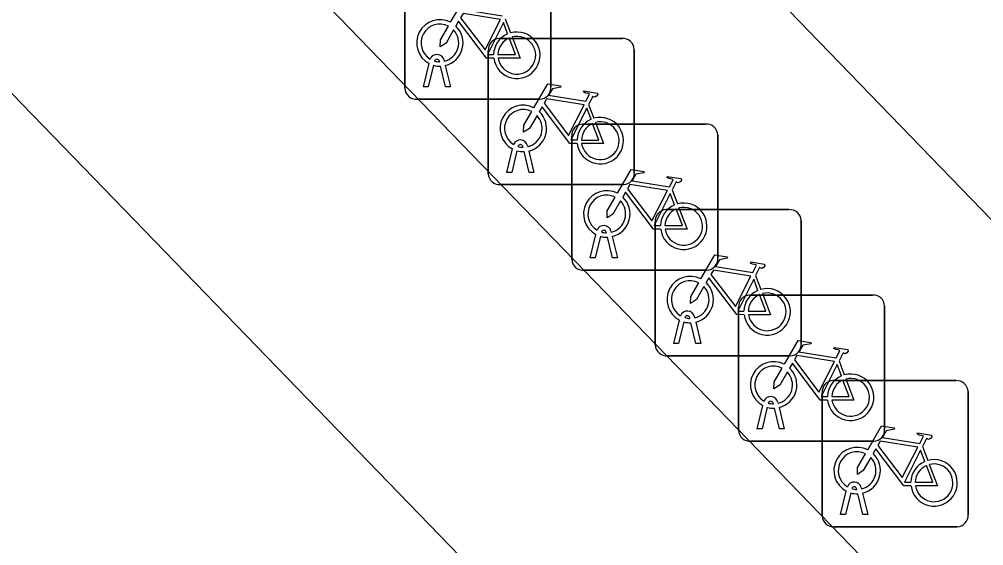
# Model space of a CAD drawing. Extents: x 161087 to 161922, y 382574 to 383873.
# Drawn here: x 161238.33 to 161244.93, y 383147.92 to 383151.52 of the extents above; entities that cross this region are included whole.
import ezdxf

# ---------------------------------------------------------------- set-up
doc = ezdxf.new("R2010")
doc.units = 0
for name, color, linetype in [('IMGEO_Berm_open', 7, 'Continuous'), ('IMGEO_Fietsenrek', 7, 'Continuous'), ('IMGEO_Fietspad_gesloten', 7, 'Continuous'), ('IMGEO_Rijbaan_lokaal_gesloten', 7, 'Continuous')]:
    doc.layers.add(name, color=color, linetype=linetype)

msp = doc.modelspace()

# ---------------------------------------------------------------- linework, layer by layer
at = {"layer": 'IMGEO_Berm_open'}
msp.add_lwpolyline([(161238.837, 383153.269), (161246.469, 383145.394), (161245.035, 383144.043)], dxfattribs=at)
at = {"layer": 'IMGEO_Fietsenrek'}
for p, q in [((161240.9675, 383151.0489), (161240.9675, 383151.8898)), ((161240.9675, 383151.8898), (161240.9675, 383151.0489)), ((161241.9665, 383151.8991), (161241.9665, 383151.0582)), ((161241.9665, 383151.0582), (161241.9665, 383151.8991)), ((161241.6542, 383151.5232), (161241.6905, 383151.428)), ((161241.6129, 383151.3895), (161242.4538, 383151.3895)), ((161242.4538, 383151.3895), (161241.6129, 383151.3895)), ((161241.5385, 383150.4649), (161241.5385, 383151.3058)), ((161241.5385, 383151.3058), (161241.5385, 383150.4649)), ((161242.5375, 383151.3151), (161242.5375, 383150.4742)), ((161242.5375, 383150.4742), (161242.5375, 383151.3151)), ((161241.0945, 383151.0583), (161241.1328, 383151.2183)), ((161241.1632, 383151.2061), (161241.1279, 383151.0583)), ((161241.2049, 383151.2299), (161241.2039, 383151.2342)), ((161241.246, 383151.0583), (161241.2121, 383151.2)), ((161241.2356, 383151.2414), (161241.2374, 383151.2335)), ((161241.2444, 383151.2043), (161241.2794, 383151.0583)), ((161241.1279, 383151.0583), (161241.0945, 383151.0583)), ((161241.2794, 383151.0583), (161241.246, 383151.0583)), ((161241.8921, 383150.9745), (161241.0512, 383150.9745)), ((161241.0512, 383150.9745), (161241.8921, 383150.9745)), ((161242.2252, 383150.9392), (161242.2615, 383150.844)), ((161242.1839, 383150.8045), (161243.0248, 383150.8045)), ((161243.0248, 383150.8045), (161242.1839, 383150.8045)), ((161243.1085, 383150.7301), (161243.1085, 383149.8892)), ((161243.1085, 383149.8892), (161243.1085, 383150.7301)), ((161242.1095, 383149.8799), (161242.1095, 383150.7208)), ((161242.1095, 383150.7208), (161242.1095, 383149.8799)), ((161241.6655, 383150.4743), (161241.7038, 383150.6343)), ((161241.7342, 383150.6221), (161241.6989, 383150.4743)), ((161241.7759, 383150.6459), (161241.7749, 383150.6502)), ((161241.817, 383150.4743), (161241.7831, 383150.616)), ((161241.8066, 383150.6574), (161241.8084, 383150.6495)), ((161241.8154, 383150.6203), (161241.8504, 383150.4743)), ((161241.6989, 383150.4743), (161241.6655, 383150.4743)), ((161241.8504, 383150.4743), (161241.817, 383150.4743)), ((161242.4631, 383150.3905), (161241.6222, 383150.3905)), ((161241.6222, 383150.3905), (161242.4631, 383150.3905)), ((161242.7962, 383150.3542), (161242.8325, 383150.259)), ((161242.7549, 383150.2195), (161243.5958, 383150.2195)), ((161243.5958, 383150.2195), (161242.7549, 383150.2195)), ((161242.6805, 383149.2949), (161242.6805, 383150.1358)), ((161242.6805, 383150.1358), (161242.6805, 383149.2949)), ((161243.6795, 383150.1451), (161243.6795, 383149.3042)), ((161243.6795, 383149.3042), (161243.6795, 383150.1451)), ((161242.3469, 383150.0609), (161242.3459, 383150.0652)), ((161242.3776, 383150.0724), (161242.3794, 383150.0645)), ((161242.2365, 383149.8893), (161242.2748, 383150.0493)), ((161242.3052, 383150.0371), (161242.2699, 383149.8893)), ((161242.388, 383149.8893), (161242.3541, 383150.031)), ((161242.3864, 383150.0353), (161242.4214, 383149.8893)), ((161242.2699, 383149.8893), (161242.2365, 383149.8893)), ((161242.4214, 383149.8893), (161242.388, 383149.8893)), ((161243.0341, 383149.8055), (161242.1932, 383149.8055)), ((161242.1932, 383149.8055), (161243.0341, 383149.8055)), ((161243.3672, 383149.7692), (161243.4035, 383149.674)), ((161243.3259, 383149.6355), (161244.1668, 383149.6355)), ((161244.1668, 383149.6355), (161243.3259, 383149.6355)), ((161243.2515, 383148.7109), (161243.2515, 383149.5518)), ((161243.2515, 383149.5518), (161243.2515, 383148.7109)), ((161244.2505, 383149.5611), (161244.2505, 383148.7202)), ((161244.2505, 383148.7202), (161244.2505, 383149.5611)), ((161242.9179, 383149.4759), (161242.9169, 383149.4802)), ((161242.9486, 383149.4874), (161242.9504, 383149.4795)), ((161242.8075, 383149.3043), (161242.8458, 383149.4643)), ((161242.8762, 383149.4521), (161242.8409, 383149.3043)), ((161242.959, 383149.3043), (161242.9251, 383149.446)), ((161242.9574, 383149.4503), (161242.9924, 383149.3043)), ((161242.8409, 383149.3043), (161242.8075, 383149.3043)), ((161242.9924, 383149.3043), (161242.959, 383149.3043)), ((161243.6051, 383149.2205), (161242.7642, 383149.2205)), ((161242.7642, 383149.2205), (161243.6051, 383149.2205)), ((161243.9382, 383149.1852), (161243.9745, 383149.09)), ((161243.8969, 383149.0505), (161244.7378, 383149.0505)), ((161244.7378, 383149.0505), (161243.8969, 383149.0505)), ((161243.8225, 383148.1259), (161243.8225, 383148.9668)), ((161243.8225, 383148.9668), (161243.8225, 383148.1259)), ((161244.8215, 383148.9761), (161244.8215, 383148.1352)), ((161244.8215, 383148.1352), (161244.8215, 383148.9761)), ((161243.3785, 383148.7203), (161243.4168, 383148.8803)), ((161243.4889, 383148.8919), (161243.4879, 383148.8962)), ((161243.5196, 383148.9034), (161243.5214, 383148.8955)), ((161243.4472, 383148.8681), (161243.4119, 383148.7203)), ((161243.53, 383148.7203), (161243.4961, 383148.862)), ((161243.5284, 383148.8663), (161243.5634, 383148.7203)), ((161243.4119, 383148.7203), (161243.3785, 383148.7203)), ((161243.5634, 383148.7203), (161243.53, 383148.7203)), ((161244.1761, 383148.6365), (161243.3352, 383148.6365)), ((161243.3352, 383148.6365), (161244.1761, 383148.6365)), ((161244.5092, 383148.6002), (161244.5455, 383148.505)), ((161243.9495, 383148.1353), (161243.9878, 383148.2953)), ((161244.0182, 383148.2831), (161243.9829, 383148.1353)), ((161244.0599, 383148.3069), (161244.0589, 383148.3112)), ((161244.0906, 383148.3184), (161244.0924, 383148.3105)), ((161244.101, 383148.1353), (161244.0671, 383148.277)), ((161244.0994, 383148.2813), (161244.1344, 383148.1353)), ((161243.9829, 383148.1353), (161243.9495, 383148.1353)), ((161244.1344, 383148.1353), (161244.101, 383148.1353)), ((161244.7471, 383148.0515), (161243.9062, 383148.0515)), ((161243.9062, 383148.0515), (161244.7471, 383148.0515))]:
    msp.add_line(p, q, dxfattribs=at)
for points in [[(161241.2801, 383151.5002), (161241.3748, 383151.6637), (161241.461, 383151.6499), (161241.4627, 383151.6412), (161241.4066, 383151.6303), (161241.3804, 383151.585), (161241.6356, 383151.5442)], [(161241.6227, 383151.519), (161241.3659, 383151.56), (161241.3492, 383151.5312), (161241.5162, 383151.3109), (161241.6227, 383151.519)], [(161241.3008, 383151.4477), (161241.2492, 383151.3585), (161241.2093, 383151.3325), (161241.2105, 383151.38), (161241.265, 383151.4742)], [(161241.5758, 383151.2555), (161241.5261, 383151.2556), (161241.3354, 383151.5073), (161241.3164, 383151.4745)], [(161241.6707, 383151.421), (161241.6414, 383151.4978), (161241.532, 383151.2797), (161241.5747, 383151.2796)], [(161241.6047, 383151.2795), (161241.7246, 383151.2793), (161241.6814, 383151.3929)], [(161241.7012, 383151.3998), (161241.7562, 383151.2552), (161241.6061, 383151.2555)], [(161241.8511, 383150.9162), (161241.9458, 383151.0797), (161242.032, 383151.0659), (161242.0337, 383151.0572), (161241.9776, 383151.0463), (161241.9514, 383151.001), (161242.2066, 383150.9602)], [(161242.2066, 383150.9602), (161242.2316, 383151.009), (161242.2265, 383151.013), (161242.2033, 383151.0167), (161242.1906, 383151.0242), (161242.1896, 383151.0273), (161242.1918, 383151.0319), (161242.2866, 383151.0168), (161242.2889, 383151.0065), (161242.2795, 383150.9941), (161242.2671, 383150.9877), (161242.2526, 383150.9939), (161242.2252, 383150.9392)], [(161242.1468, 383150.6715), (161242.0971, 383150.6716), (161241.9064, 383150.9233), (161241.8874, 383150.8905)], [(161242.1937, 383150.935), (161241.9369, 383150.976), (161241.9202, 383150.9472), (161242.0872, 383150.7269), (161242.1937, 383150.935)], [(161241.8718, 383150.8637), (161241.8202, 383150.7745), (161241.7803, 383150.7485), (161241.7815, 383150.796), (161241.836, 383150.8902)], [(161242.2417, 383150.837), (161242.2124, 383150.9138), (161242.103, 383150.6957), (161242.1457, 383150.6956)], [(161242.1757, 383150.6955), (161242.2956, 383150.6953), (161242.2524, 383150.8089)], [(161242.2722, 383150.8158), (161242.3272, 383150.6712), (161242.1771, 383150.6715)], [(161242.4221, 383150.3312), (161242.5168, 383150.4947), (161242.603, 383150.4809), (161242.6047, 383150.4722), (161242.5486, 383150.4613), (161242.5224, 383150.416), (161242.7776, 383150.3752)], [(161242.7776, 383150.3752), (161242.8026, 383150.424), (161242.7975, 383150.428), (161242.7743, 383150.4317), (161242.7616, 383150.4392), (161242.7606, 383150.4423), (161242.7628, 383150.4469), (161242.8576, 383150.4318), (161242.8599, 383150.4215), (161242.8505, 383150.4091), (161242.8381, 383150.4027), (161242.8236, 383150.4089), (161242.7962, 383150.3542)], [(161242.7178, 383150.0865), (161242.6681, 383150.0866), (161242.4774, 383150.3383), (161242.4584, 383150.3055)], [(161242.7647, 383150.35), (161242.5079, 383150.391), (161242.4912, 383150.3622), (161242.6582, 383150.1419), (161242.7647, 383150.35)], [(161242.8127, 383150.252), (161242.7834, 383150.3288), (161242.674, 383150.1107), (161242.7167, 383150.1106)], [(161242.4428, 383150.2787), (161242.3912, 383150.1895), (161242.3513, 383150.1635), (161242.3525, 383150.211), (161242.407, 383150.3052)], [(161242.7467, 383150.1105), (161242.8666, 383150.1103), (161242.8234, 383150.2239)], [(161242.8432, 383150.2308), (161242.8982, 383150.0862), (161242.7481, 383150.0865)], [(161242.9931, 383149.7462), (161243.0878, 383149.9097), (161243.174, 383149.8959), (161243.1757, 383149.8872), (161243.1196, 383149.8763), (161243.0934, 383149.831), (161243.3486, 383149.7902)], [(161243.3357, 383149.765), (161243.0789, 383149.806), (161243.0622, 383149.7772), (161243.2292, 383149.5569), (161243.3357, 383149.765)], [(161243.3486, 383149.7902), (161243.3736, 383149.839), (161243.3685, 383149.843), (161243.3453, 383149.8467), (161243.3326, 383149.8542), (161243.3316, 383149.8573), (161243.3338, 383149.8619), (161243.4286, 383149.8468), (161243.4309, 383149.8365), (161243.4215, 383149.8241), (161243.4091, 383149.8177), (161243.3946, 383149.8239), (161243.3672, 383149.7692)], [(161243.2888, 383149.5015), (161243.2391, 383149.5016), (161243.0484, 383149.7533), (161243.0294, 383149.7205)], [(161243.3837, 383149.667), (161243.3544, 383149.7438), (161243.245, 383149.5257), (161243.2877, 383149.5256)], [(161243.0138, 383149.6937), (161242.9622, 383149.6045), (161242.9223, 383149.5785), (161242.9235, 383149.626), (161242.978, 383149.7202)], [(161243.3177, 383149.5255), (161243.4376, 383149.5253), (161243.3944, 383149.6389)], [(161243.4142, 383149.6458), (161243.4692, 383149.5012), (161243.3191, 383149.5015)], [(161243.5641, 383149.1622), (161243.6588, 383149.3257), (161243.745, 383149.3119), (161243.7467, 383149.3032), (161243.6906, 383149.2923), (161243.6644, 383149.247), (161243.9196, 383149.2062)], [(161243.9196, 383149.2062), (161243.9446, 383149.255), (161243.9395, 383149.259), (161243.9163, 383149.2627), (161243.9036, 383149.2702), (161243.9026, 383149.2733), (161243.9048, 383149.2779), (161243.9996, 383149.2628), (161244.0019, 383149.2525), (161243.9925, 383149.2401), (161243.9801, 383149.2337), (161243.9656, 383149.2399), (161243.9382, 383149.1852)], [(161243.9067, 383149.181), (161243.6499, 383149.222), (161243.6332, 383149.1932), (161243.8002, 383148.9729), (161243.9067, 383149.181)], [(161243.8598, 383148.9175), (161243.8101, 383148.9176), (161243.6194, 383149.1693), (161243.6004, 383149.1365)], [(161243.9547, 383149.083), (161243.9254, 383149.1598), (161243.816, 383148.9417), (161243.8587, 383148.9416)], [(161243.5848, 383149.1097), (161243.5332, 383149.0205), (161243.4933, 383148.9945), (161243.4945, 383149.042), (161243.549, 383149.1362)], [(161243.8887, 383148.9415), (161244.0086, 383148.9413), (161243.9654, 383149.0549)], [(161243.9852, 383149.0618), (161244.0402, 383148.9172), (161243.8901, 383148.9175)], [(161244.1351, 383148.5772), (161244.2298, 383148.7407), (161244.316, 383148.7269), (161244.3177, 383148.7182), (161244.2616, 383148.7073), (161244.2354, 383148.662), (161244.4906, 383148.6212)], [(161244.4906, 383148.6212), (161244.5156, 383148.67), (161244.5105, 383148.674), (161244.4873, 383148.6777), (161244.4746, 383148.6852), (161244.4736, 383148.6883), (161244.4758, 383148.6929), (161244.5706, 383148.6778), (161244.5729, 383148.6675), (161244.5635, 383148.6551), (161244.5511, 383148.6487), (161244.5366, 383148.6549), (161244.5092, 383148.6002)], [(161244.4777, 383148.596), (161244.2209, 383148.637), (161244.2042, 383148.6082), (161244.3712, 383148.3879), (161244.4777, 383148.596)], [(161244.1558, 383148.5247), (161244.1042, 383148.4355), (161244.0643, 383148.4095), (161244.0655, 383148.457), (161244.12, 383148.5512)], [(161244.4308, 383148.3325), (161244.3811, 383148.3326), (161244.1904, 383148.5843), (161244.1714, 383148.5515)], [(161244.5257, 383148.498), (161244.4964, 383148.5748), (161244.387, 383148.3567), (161244.4297, 383148.3566)], [(161244.4597, 383148.3565), (161244.5796, 383148.3563), (161244.5364, 383148.4699)], [(161244.5562, 383148.4768), (161244.6112, 383148.3322), (161244.4611, 383148.3325)]]:
    msp.add_lwpolyline(points, dxfattribs=at)
for centre, radius, start, end in [((161241.2071, 383151.3589), 0.159, 62.67661, 242.13685), ((161241.2071, 383151.3589), 0.129, 63.31916, 238.90302), ((161241.2071, 383151.3589), 0.159, 283.5766, 46.60424), ((161241.2071, 383151.3589), 0.129, 283.60429, 43.43025), ((161241.6162, 383151.3116), 0.0779, 92.4484, 184.28452), ((161241.6162, 383151.3116), 0.0779, 92.4484, 184.28452), ((161241.7337, 383151.2749), 0.159, 113.3408, 178.32165), ((161241.7337, 383151.2749), 0.159, 187.0065, 105.77075), ((161241.7337, 383151.2749), 0.129, 113.92302, 177.95563), ((161241.7337, 383151.2749), 0.129, 188.67146, 104.58832), ((161242.4596, 383151.3118), 0.0779, 2.4484, 94.28452), ((161242.4596, 383151.3118), 0.0779, 2.4484, 94.28452), ((161241.1869, 383151.2303), 0.0499, 12.8025, 158.69338), ((161241.2071, 383151.3589), 0.159, 253.99666, 271.78671), ((161241.1869, 383151.2303), 0.0174, 12.8025, 163.45023), ((161241.2071, 383151.3589), 0.129, 253.41502, 269.02044), ((161241.8888, 383151.0524), 0.0779, 272.4484, 4.28452), ((161241.8888, 383151.0524), 0.0779, 272.4484, 4.28452), ((161241.0454, 383151.0522), 0.0779, 182.4484, 274.28452), ((161241.0454, 383151.0522), 0.0779, 182.4484, 274.28452), ((161241.7781, 383150.7749), 0.159, 62.67661, 242.13685), ((161241.7781, 383150.7749), 0.129, 63.31916, 238.90302), ((161241.7781, 383150.7749), 0.129, 283.60429, 43.43025), ((161241.7781, 383150.7749), 0.159, 283.5766, 46.60424), ((161242.1872, 383150.7266), 0.0779, 92.4484, 184.28452), ((161242.1872, 383150.7266), 0.0779, 92.4484, 184.28452), ((161242.3047, 383150.6909), 0.159, 113.3408, 178.32165), ((161242.3047, 383150.6909), 0.159, 187.0065, 105.77075), ((161242.3047, 383150.6909), 0.129, 113.92302, 177.95563), ((161242.3047, 383150.6909), 0.129, 188.67146, 104.58832), ((161243.0306, 383150.7268), 0.0779, 2.4484, 94.28452), ((161243.0306, 383150.7268), 0.0779, 2.4484, 94.28452), ((161241.7579, 383150.6463), 0.0499, 12.8025, 158.69338), ((161241.7579, 383150.6463), 0.0174, 12.8025, 163.45023), ((161241.7781, 383150.7749), 0.159, 253.99666, 271.78671), ((161241.7781, 383150.7749), 0.129, 253.41502, 269.02044), ((161241.6164, 383150.4682), 0.0779, 182.4484, 274.28452), ((161241.6164, 383150.4682), 0.0779, 182.4484, 274.28452), ((161242.4598, 383150.4684), 0.0779, 272.4484, 4.28452), ((161242.4598, 383150.4684), 0.0779, 272.4484, 4.28452), ((161242.3491, 383150.1899), 0.159, 62.67661, 242.13685), ((161242.3491, 383150.1899), 0.129, 63.31916, 238.90302), ((161242.3491, 383150.1899), 0.129, 283.60429, 43.43025), ((161242.3491, 383150.1899), 0.159, 283.5766, 46.60424), ((161242.8757, 383150.1059), 0.159, 187.0065, 105.77075), ((161242.7582, 383150.1416), 0.0779, 92.4484, 184.28452), ((161242.7582, 383150.1416), 0.0779, 92.4484, 184.28452), ((161242.8757, 383150.1059), 0.159, 113.3408, 178.32165), ((161242.8757, 383150.1059), 0.129, 113.92302, 177.95563), ((161242.8757, 383150.1059), 0.129, 188.67146, 104.58832), ((161243.6016, 383150.1418), 0.0779, 2.4484, 94.28452), ((161243.6016, 383150.1418), 0.0779, 2.4484, 94.28452), ((161242.3289, 383150.0613), 0.0499, 12.8025, 158.69338), ((161242.3289, 383150.0613), 0.0174, 12.8025, 163.45023), ((161242.3491, 383150.1899), 0.129, 253.41502, 269.02044), ((161242.3491, 383150.1899), 0.159, 253.99666, 271.78671), ((161242.1874, 383149.8832), 0.0779, 182.4484, 274.28452), ((161242.1874, 383149.8832), 0.0779, 182.4484, 274.28452), ((161243.0308, 383149.8834), 0.0779, 272.4484, 4.28452), ((161243.0308, 383149.8834), 0.0779, 272.4484, 4.28452), ((161242.9201, 383149.6049), 0.159, 62.67661, 242.13685), ((161242.9201, 383149.6049), 0.129, 63.31916, 238.90302), ((161242.9201, 383149.6049), 0.129, 283.60429, 43.43025), ((161242.9201, 383149.6049), 0.159, 283.5766, 46.60424), ((161243.4467, 383149.5209), 0.159, 187.0065, 105.77075), ((161243.3292, 383149.5576), 0.0779, 92.4484, 184.28452), ((161243.3292, 383149.5576), 0.0779, 92.4484, 184.28452), ((161243.4467, 383149.5209), 0.159, 113.3408, 178.32165), ((161243.4467, 383149.5209), 0.129, 113.92302, 177.95563), ((161243.4467, 383149.5209), 0.129, 188.67146, 104.58832), ((161244.1726, 383149.5578), 0.0779, 2.4484, 94.28452), ((161244.1726, 383149.5578), 0.0779, 2.4484, 94.28452), ((161242.8999, 383149.4763), 0.0499, 12.8025, 158.69338), ((161242.8999, 383149.4763), 0.0174, 12.8025, 163.45023), ((161242.9201, 383149.6049), 0.129, 253.41502, 269.02044), ((161242.9201, 383149.6049), 0.159, 253.99666, 271.78671), ((161242.7584, 383149.2982), 0.0779, 182.4484, 274.28452), ((161242.7584, 383149.2982), 0.0779, 182.4484, 274.28452), ((161243.6018, 383149.2984), 0.0779, 272.4484, 4.28452), ((161243.6018, 383149.2984), 0.0779, 272.4484, 4.28452), ((161243.4911, 383149.0209), 0.159, 62.67661, 242.13685), ((161243.4911, 383149.0209), 0.129, 63.31916, 238.90302), ((161243.4911, 383149.0209), 0.129, 283.60429, 43.43025), ((161243.4911, 383149.0209), 0.159, 283.5766, 46.60424), ((161244.0177, 383148.9369), 0.159, 113.3408, 178.32165), ((161244.0177, 383148.9369), 0.159, 187.0065, 105.77075), ((161243.9002, 383148.9726), 0.0779, 92.4484, 184.28452), ((161243.9002, 383148.9726), 0.0779, 92.4484, 184.28452), ((161244.0177, 383148.9369), 0.129, 113.92302, 177.95563), ((161244.0177, 383148.9369), 0.129, 188.67146, 104.58832), ((161244.7436, 383148.9728), 0.0779, 2.4484, 94.28452), ((161244.7436, 383148.9728), 0.0779, 2.4484, 94.28452), ((161243.4709, 383148.8923), 0.0499, 12.8025, 158.69338), ((161243.4709, 383148.8923), 0.0174, 12.8025, 163.45023), ((161243.4911, 383149.0209), 0.129, 253.41502, 269.02044), ((161243.4911, 383149.0209), 0.159, 253.99666, 271.78671), ((161243.3294, 383148.7142), 0.0779, 182.4484, 274.28452), ((161243.3294, 383148.7142), 0.0779, 182.4484, 274.28452), ((161244.1728, 383148.7144), 0.0779, 272.4484, 4.28452), ((161244.1728, 383148.7144), 0.0779, 272.4484, 4.28452), ((161244.0621, 383148.4359), 0.159, 62.67661, 242.13685), ((161244.0621, 383148.4359), 0.129, 63.31916, 238.90302), ((161244.0621, 383148.4359), 0.159, 283.5766, 46.60424), ((161244.0621, 383148.4359), 0.129, 283.60429, 43.43025), ((161244.5887, 383148.3519), 0.159, 113.3408, 178.32165), ((161244.5887, 383148.3519), 0.159, 187.0065, 105.77075), ((161244.5887, 383148.3519), 0.129, 188.67146, 104.58832), ((161244.5887, 383148.3519), 0.129, 113.92302, 177.95563), ((161244.0419, 383148.3073), 0.0499, 12.8025, 158.69338), ((161244.0621, 383148.4359), 0.159, 253.99666, 271.78671), ((161244.0419, 383148.3073), 0.0174, 12.8025, 163.45023), ((161244.0621, 383148.4359), 0.129, 253.41502, 269.02044), ((161243.9004, 383148.1292), 0.0779, 182.4484, 274.28452), ((161243.9004, 383148.1292), 0.0779, 182.4484, 274.28452), ((161244.7438, 383148.1294), 0.0779, 272.4484, 4.28452), ((161244.7438, 383148.1294), 0.0779, 272.4484, 4.28452)]:
    msp.add_arc(centre, radius, start, end, dxfattribs=at)
at = {"layer": 'IMGEO_Fietspad_gesloten'}
msp.add_lwpolyline([(161242.001, 383153.229), (161247.064, 383148.001), (161252.834, 383141.869)], dxfattribs=at)
at = {"layer": 'IMGEO_Rijbaan_lokaal_gesloten'}
msp.add_lwpolyline([(161245.035, 383144.043), (161237.305, 383152.019), (161236.492, 383152.832)], dxfattribs=at)

doc.saveas('drawing.dxf')
